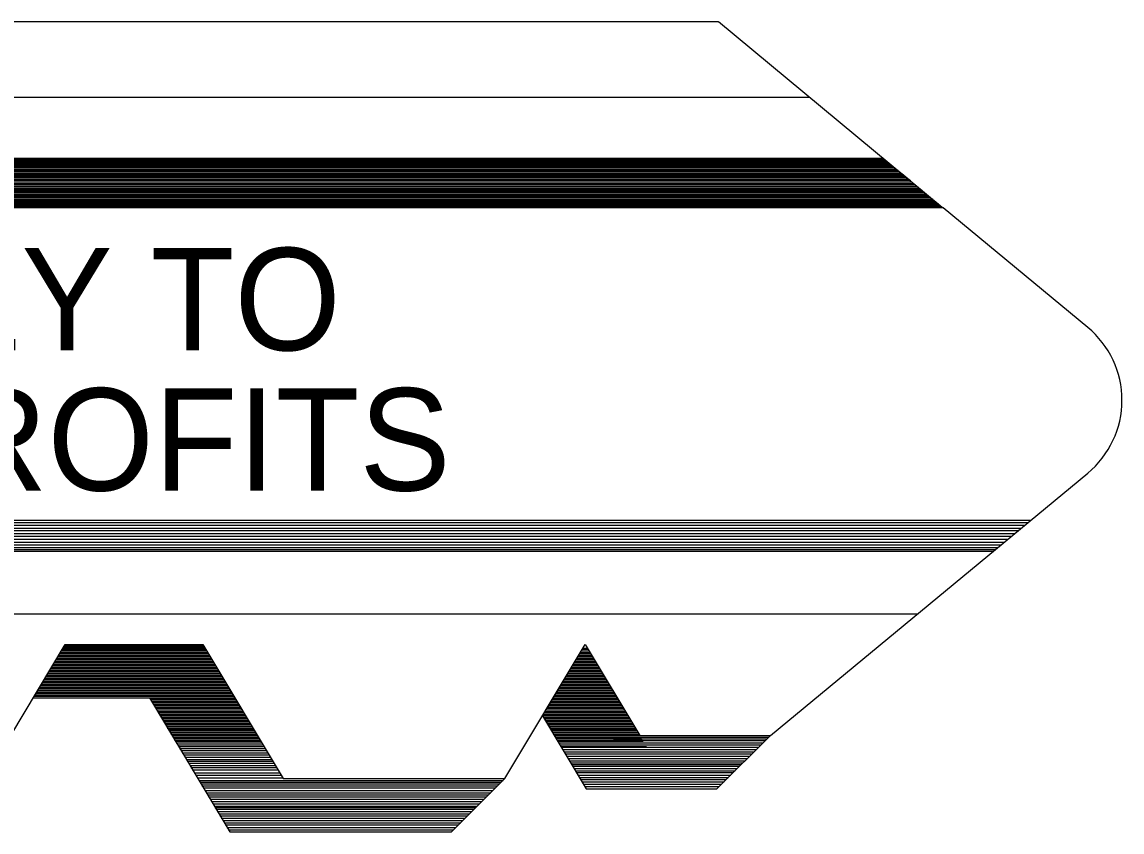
# Model space of a CAD drawing. Extents: x 22369.6 to 22389.4, y 22369.6 to 22386.
# Drawn here: x 22370.7398 to 22370.9821, y 22370.1065 to 22370.2849 of the extents above; entities that cross this region are included whole.
import ezdxf

# ---------------------------------------------------------------- set-up
doc = ezdxf.new("R2010")
doc.units = 0
for name, color, linetype in [('Level 1', 7, 'Continuous'), ('Level 10', 7, 'Continuous'), ('Level 2', 7, 'Continuous'), ('Level 7', 7, 'Continuous')]:
    doc.layers.add(name, color=color, linetype=linetype)

msp = doc.modelspace()

# ---------------------------------------------------------------- linework, layer by layer
at = {"layer": 'Level 1'}
for p, q in [((22370.94255, 22370.24411), (22370.89326, 22370.28495)), ((22370.93343, 22370.25165), (22370.9333, 22370.25178)), ((22370.93363, 22370.25149), (22370.93343, 22370.25165)), ((22370.93493, 22370.2504), (22370.93363, 22370.25149)), ((22370.93551, 22370.24995), (22370.93493, 22370.2504)), ((22370.94272, 22370.24399), (22370.94255, 22370.24411))]:
    msp.add_line(p, q, dxfattribs=at)
at = {"layer": 'Level 10'}
msp.add_line((22370.91334, 22370.26828), (22370.55284, 22370.26828), dxfattribs=at)
at = {"layer": 'Level 2'}
for p, q in [((22370.92955, 22370.25486), (22370.55284, 22370.25486)), ((22370.92988, 22370.25461), (22370.55284, 22370.25461)), ((22370.93018, 22370.25436), (22370.55284, 22370.25436)), ((22370.93051, 22370.25407), (22370.55284, 22370.25407)), ((22370.93088, 22370.25378), (22370.55284, 22370.25378)), ((22370.93122, 22370.25349), (22370.55284, 22370.25349)), ((22370.93163, 22370.25315), (22370.55284, 22370.25315)), ((22370.93197, 22370.25286), (22370.55284, 22370.25286)), ((22370.93238, 22370.25253), (22370.55284, 22370.25253)), ((22370.9328, 22370.2522), (22370.55284, 22370.2522)), ((22370.93313, 22370.2519), (22370.55284, 22370.2519)), ((22370.93351, 22370.25157), (22370.55284, 22370.25157)), ((22370.93397, 22370.25124), (22370.55284, 22370.25124)), ((22370.9343, 22370.25095), (22370.55284, 22370.25095)), ((22370.93463, 22370.25065), (22370.55284, 22370.25065)), ((22370.93505, 22370.25032), (22370.55284, 22370.25032)), ((22370.93547, 22370.24999), (22370.55284, 22370.24999)), ((22370.93584, 22370.24965), (22370.55284, 22370.24965)), ((22370.9363, 22370.24928), (22370.55284, 22370.24928)), ((22370.93668, 22370.24899), (22370.55284, 22370.24899)), ((22370.93705, 22370.24865), (22370.55284, 22370.24865)), ((22370.93751, 22370.24828), (22370.55284, 22370.24828)), ((22370.93793, 22370.24795), (22370.55284, 22370.24795)), ((22370.93822, 22370.2477), (22370.55284, 22370.2477)), ((22370.93863, 22370.24736), (22370.55284, 22370.24736)), ((22370.93901, 22370.24703), (22370.55284, 22370.24703)), ((22370.93938, 22370.24674), (22370.55284, 22370.24674)), ((22370.93972, 22370.24645), (22370.55284, 22370.24645)), ((22370.94005, 22370.2462), (22370.55284, 22370.2462)), ((22370.94051, 22370.24582), (22370.55284, 22370.24582)), ((22370.9408, 22370.24557), (22370.55284, 22370.24557)), ((22370.94113, 22370.24528), (22370.55284, 22370.24528)), ((22370.94143, 22370.24503), (22370.55284, 22370.24503)), ((22370.94176, 22370.24478), (22370.55284, 22370.24478)), ((22370.94201, 22370.24457), (22370.55284, 22370.24457)), ((22370.9423, 22370.24432), (22370.55284, 22370.24432)), ((22370.94251, 22370.24415), (22370.55284, 22370.24415)), ((22370.94272, 22370.24399), (22370.55284, 22370.24399)), ((22370.96201, 22370.17515), (22370.55284, 22370.17515)), ((22370.96134, 22370.17461), (22370.55284, 22370.17461)), ((22370.96063, 22370.17403), (22370.55284, 22370.17403)), ((22370.95984, 22370.17336), (22370.55284, 22370.17336)), ((22370.95918, 22370.17282), (22370.55284, 22370.17282)), ((22370.95838, 22370.17215), (22370.55284, 22370.17215)), ((22370.95768, 22370.17157), (22370.55284, 22370.17157)), ((22370.95693, 22370.17095), (22370.55284, 22370.17095)), ((22370.95609, 22370.17028), (22370.55284, 22370.17028)), ((22370.95534, 22370.16965), (22370.55284, 22370.16965)), ((22370.95463, 22370.16907), (22370.55284, 22370.16907)), ((22370.95413, 22370.16865), (22370.55284, 22370.16865)), ((22370.95368, 22370.16828), (22370.55284, 22370.16828)), ((22370.93701, 22370.15449), (22370.55284, 22370.15449)), ((22370.74863, 22370.1467), (22370.7803, 22370.1467)), ((22370.7488, 22370.14699), (22370.78013, 22370.14699)), ((22370.74897, 22370.14728), (22370.77997, 22370.14728)), ((22370.74913, 22370.14753), (22370.7798, 22370.14753)), ((22370.86322, 22370.14674), (22370.86455, 22370.14674)), ((22370.86338, 22370.14699), (22370.86438, 22370.14699)), ((22370.74726, 22370.1444), (22370.78168, 22370.1444)), ((22370.74747, 22370.14474), (22370.78147, 22370.14474)), ((22370.74763, 22370.14507), (22370.78126, 22370.14507)), ((22370.74784, 22370.1454), (22370.78109, 22370.1454)), ((22370.74805, 22370.14574), (22370.78088, 22370.14574)), ((22370.74826, 22370.14607), (22370.78068, 22370.14607)), ((22370.74847, 22370.1464), (22370.78047, 22370.1464)), ((22370.86184, 22370.1444), (22370.86593, 22370.1444)), ((22370.86205, 22370.14474), (22370.86572, 22370.14474)), ((22370.86222, 22370.14507), (22370.86551, 22370.14507)), ((22370.86243, 22370.1454), (22370.86534, 22370.1454)), ((22370.86263, 22370.14574), (22370.86513, 22370.14574)), ((22370.86284, 22370.14607), (22370.86493, 22370.14607)), ((22370.86305, 22370.1464), (22370.86472, 22370.1464)), ((22370.74584, 22370.14207), (22370.78309, 22370.14207)), ((22370.74605, 22370.1424), (22370.78288, 22370.1424)), ((22370.74626, 22370.14274), (22370.78268, 22370.14274)), ((22370.74647, 22370.14307), (22370.78247, 22370.14307)), ((22370.74668, 22370.1434), (22370.78226, 22370.1434)), ((22370.74684, 22370.14374), (22370.78209, 22370.14374)), ((22370.74705, 22370.14407), (22370.78188, 22370.14407)), ((22370.86047, 22370.14207), (22370.86734, 22370.14207)), ((22370.86068, 22370.1424), (22370.86713, 22370.1424)), ((22370.86088, 22370.14274), (22370.86693, 22370.14274)), ((22370.86109, 22370.14307), (22370.86672, 22370.14307)), ((22370.86122, 22370.1434), (22370.86651, 22370.1434)), ((22370.86143, 22370.14374), (22370.86634, 22370.14374)), ((22370.86163, 22370.14407), (22370.86613, 22370.14407)), ((22370.74447, 22370.13974), (22370.78447, 22370.13974)), ((22370.74468, 22370.14007), (22370.78426, 22370.14007)), ((22370.74484, 22370.1404), (22370.78405, 22370.1404)), ((22370.74505, 22370.14074), (22370.78388, 22370.14074)), ((22370.74526, 22370.14107), (22370.78368, 22370.14107)), ((22370.74547, 22370.1414), (22370.78347, 22370.1414)), ((22370.74568, 22370.14174), (22370.78326, 22370.14174)), ((22370.85905, 22370.13974), (22370.86872, 22370.13974)), ((22370.85926, 22370.14007), (22370.86851, 22370.14007)), ((22370.85943, 22370.1404), (22370.8683, 22370.1404)), ((22370.85963, 22370.14074), (22370.86813, 22370.14074)), ((22370.85984, 22370.14107), (22370.86793, 22370.14107)), ((22370.86005, 22370.1414), (22370.86772, 22370.1414)), ((22370.86026, 22370.14174), (22370.86751, 22370.14174)), ((22370.74288, 22370.13707), (22370.78605, 22370.13707)), ((22370.74305, 22370.1374), (22370.78588, 22370.1374)), ((22370.74326, 22370.13774), (22370.78568, 22370.13774)), ((22370.74347, 22370.13807), (22370.78547, 22370.13807)), ((22370.74368, 22370.1384), (22370.78526, 22370.1384)), ((22370.74384, 22370.13874), (22370.78505, 22370.13874)), ((22370.74405, 22370.13907), (22370.78488, 22370.13907)), ((22370.74426, 22370.1394), (22370.78468, 22370.1394)), ((22370.85751, 22370.13707), (22370.8703, 22370.13707)), ((22370.85772, 22370.1374), (22370.87013, 22370.1374)), ((22370.85784, 22370.13774), (22370.86993, 22370.13774)), ((22370.85805, 22370.13807), (22370.86972, 22370.13807)), ((22370.85826, 22370.1384), (22370.86951, 22370.1384)), ((22370.85843, 22370.13874), (22370.8693, 22370.13874)), ((22370.85863, 22370.13907), (22370.86913, 22370.13907)), ((22370.85884, 22370.1394), (22370.86893, 22370.1394)), ((22370.74226, 22370.13607), (22370.78668, 22370.13607)), ((22370.74226, 22370.13603), (22370.76784, 22370.13603)), ((22370.74247, 22370.1364), (22370.78647, 22370.1364)), ((22370.74268, 22370.13674), (22370.78626, 22370.13674)), ((22370.76784, 22370.13603), (22370.78555, 22370.10649)), ((22370.76801, 22370.13574), (22370.78684, 22370.13574)), ((22370.76822, 22370.1354), (22370.78705, 22370.1354)), ((22370.76843, 22370.13507), (22370.78726, 22370.13507)), ((22370.76863, 22370.13474), (22370.78747, 22370.13474)), ((22370.85605, 22370.13474), (22370.87172, 22370.13474)), ((22370.85626, 22370.13507), (22370.87151, 22370.13507)), ((22370.85647, 22370.1354), (22370.8713, 22370.1354)), ((22370.85668, 22370.13574), (22370.87109, 22370.13574)), ((22370.85688, 22370.13607), (22370.87093, 22370.13607)), ((22370.85709, 22370.1364), (22370.87072, 22370.1364)), ((22370.8573, 22370.13674), (22370.87051, 22370.13674)), ((22370.7688, 22370.1344), (22370.78768, 22370.1344)), ((22370.76901, 22370.13407), (22370.78784, 22370.13407)), ((22370.76922, 22370.13374), (22370.78805, 22370.13374)), ((22370.76943, 22370.1334), (22370.78826, 22370.1334)), ((22370.76963, 22370.13307), (22370.78847, 22370.13307)), ((22370.7698, 22370.13274), (22370.78863, 22370.13274)), ((22370.77001, 22370.1324), (22370.78884, 22370.1324)), ((22370.85463, 22370.1324), (22370.87309, 22370.1324)), ((22370.85484, 22370.13274), (22370.87288, 22370.13274)), ((22370.85505, 22370.13307), (22370.87272, 22370.13307)), ((22370.85526, 22370.1334), (22370.87251, 22370.1334)), ((22370.85543, 22370.13374), (22370.8723, 22370.13374)), ((22370.85563, 22370.13407), (22370.87209, 22370.13407)), ((22370.85584, 22370.1344), (22370.87193, 22370.1344)), ((22370.77022, 22370.13207), (22370.78905, 22370.13207)), ((22370.77043, 22370.13174), (22370.78926, 22370.13174)), ((22370.77063, 22370.1314), (22370.78947, 22370.1314)), ((22370.7708, 22370.13107), (22370.78963, 22370.13107)), ((22370.77101, 22370.13074), (22370.78984, 22370.13074)), ((22370.77122, 22370.1304), (22370.78997, 22370.1304)), ((22370.77143, 22370.13007), (22370.79018, 22370.13007)), ((22370.77159, 22370.12974), (22370.79038, 22370.12974)), ((22370.85447, 22370.13207), (22370.86409, 22370.11599)), ((22370.85447, 22370.13207), (22370.8733, 22370.13207)), ((22370.85468, 22370.13174), (22370.87351, 22370.13174)), ((22370.85488, 22370.1314), (22370.87372, 22370.1314)), ((22370.85505, 22370.13107), (22370.87388, 22370.13107)), ((22370.85526, 22370.13074), (22370.87409, 22370.13074)), ((22370.85547, 22370.1304), (22370.87422, 22370.1304)), ((22370.85568, 22370.13007), (22370.87443, 22370.13007)), ((22370.85584, 22370.12974), (22370.87463, 22370.12974)), ((22370.7718, 22370.1294), (22370.79059, 22370.1294)), ((22370.77201, 22370.12907), (22370.7908, 22370.12907)), ((22370.77222, 22370.12874), (22370.79101, 22370.12874)), ((22370.77243, 22370.1284), (22370.79122, 22370.1284)), ((22370.77259, 22370.12807), (22370.79143, 22370.12807)), ((22370.7728, 22370.12774), (22370.79163, 22370.12774)), ((22370.77301, 22370.1274), (22370.79184, 22370.1274)), ((22370.85605, 22370.1294), (22370.87484, 22370.1294)), ((22370.85626, 22370.12907), (22370.87505, 22370.12907)), ((22370.85647, 22370.12874), (22370.87526, 22370.12874)), ((22370.85668, 22370.1284), (22370.87547, 22370.1284)), ((22370.85684, 22370.12807), (22370.87568, 22370.12807)), ((22370.85705, 22370.12774), (22370.87588, 22370.12774)), ((22370.85726, 22370.1274), (22370.87609, 22370.1274)), ((22370.87013, 22370.12736), (22370.90426, 22370.12736)), ((22370.89288, 22370.11599), (22370.90468, 22370.12778)), ((22370.77318, 22370.12715), (22370.79201, 22370.12715)), ((22370.77334, 22370.12682), (22370.79218, 22370.12682)), ((22370.77355, 22370.12649), (22370.79238, 22370.12649)), ((22370.77376, 22370.12611), (22370.79263, 22370.12611)), ((22370.77401, 22370.1257), (22370.79288, 22370.1257)), ((22370.77426, 22370.12532), (22370.79309, 22370.12532)), ((22370.85743, 22370.12715), (22370.87626, 22370.12715)), ((22370.85759, 22370.12682), (22370.87643, 22370.12682)), ((22370.8578, 22370.12649), (22370.87663, 22370.12649)), ((22370.85801, 22370.12611), (22370.87688, 22370.12611)), ((22370.85826, 22370.1257), (22370.87713, 22370.1257)), ((22370.85851, 22370.12532), (22370.87734, 22370.12532)), ((22370.85863, 22370.12515), (22370.90205, 22370.12515)), ((22370.87013, 22370.12699), (22370.90388, 22370.12699)), ((22370.87013, 22370.12661), (22370.90351, 22370.12661)), ((22370.87013, 22370.12615), (22370.90305, 22370.12615)), ((22370.87013, 22370.1257), (22370.90259, 22370.1257)), ((22370.77451, 22370.12486), (22370.79338, 22370.12486)), ((22370.77476, 22370.12445), (22370.79359, 22370.12445)), ((22370.77509, 22370.12395), (22370.79393, 22370.12395)), ((22370.77534, 22370.12349), (22370.79418, 22370.12349)), ((22370.77563, 22370.12299), (22370.79447, 22370.12299)), ((22370.77593, 22370.12249), (22370.7948, 22370.12249)), ((22370.85893, 22370.12465), (22370.90155, 22370.12465)), ((22370.85922, 22370.12415), (22370.90105, 22370.12415)), ((22370.85951, 22370.1237), (22370.90059, 22370.1237)), ((22370.8598, 22370.1232), (22370.90009, 22370.1232)), ((22370.86009, 22370.1227), (22370.89959, 22370.1227)), ((22370.77618, 22370.12207), (22370.79505, 22370.12207)), ((22370.77643, 22370.12165), (22370.7953, 22370.12165)), ((22370.77676, 22370.12115), (22370.79559, 22370.12115)), ((22370.77701, 22370.1207), (22370.79584, 22370.1207)), ((22370.7773, 22370.1202), (22370.79613, 22370.1202)), ((22370.86038, 22370.1222), (22370.89909, 22370.1222)), ((22370.86072, 22370.1217), (22370.89859, 22370.1217)), ((22370.86088, 22370.12136), (22370.89826, 22370.12136)), ((22370.86113, 22370.12099), (22370.89788, 22370.12099)), ((22370.86143, 22370.12049), (22370.89738, 22370.12049)), ((22370.77772, 22370.11953), (22370.79655, 22370.11953)), ((22370.77805, 22370.11899), (22370.79688, 22370.11899)), ((22370.77838, 22370.1184), (22370.79722, 22370.1184)), ((22370.77872, 22370.11786), (22370.84576, 22370.11786)), ((22370.83438, 22370.10649), (22370.84618, 22370.11828)), ((22370.86172, 22370.11999), (22370.89688, 22370.11999)), ((22370.86197, 22370.11957), (22370.89647, 22370.11957)), ((22370.8623, 22370.11903), (22370.89593, 22370.11903)), ((22370.86259, 22370.11853), (22370.89543, 22370.11853)), ((22370.86293, 22370.11803), (22370.89493, 22370.11803)), ((22370.77893, 22370.11749), (22370.84538, 22370.11749)), ((22370.77918, 22370.11711), (22370.84501, 22370.11711)), ((22370.77943, 22370.11665), (22370.84455, 22370.11665)), ((22370.77972, 22370.1162), (22370.84409, 22370.1162)), ((22370.78005, 22370.11565), (22370.84355, 22370.11565)), ((22370.86318, 22370.11757), (22370.89447, 22370.11757)), ((22370.86355, 22370.11699), (22370.89388, 22370.11699)), ((22370.86384, 22370.11649), (22370.89338, 22370.11649)), ((22370.86409, 22370.11599), (22370.89288, 22370.11599)), ((22370.78034, 22370.11515), (22370.84305, 22370.11515)), ((22370.78063, 22370.11465), (22370.84255, 22370.11465)), ((22370.78088, 22370.1142), (22370.84209, 22370.1142)), ((22370.78122, 22370.1137), (22370.84159, 22370.1137)), ((22370.78151, 22370.1132), (22370.84109, 22370.1132)), ((22370.7818, 22370.1127), (22370.84059, 22370.1127)), ((22370.78209, 22370.1122), (22370.84009, 22370.1122)), ((22370.7823, 22370.11186), (22370.83976, 22370.11186)), ((22370.78251, 22370.11149), (22370.83938, 22370.11149)), ((22370.7828, 22370.11099), (22370.83888, 22370.11099)), ((22370.78313, 22370.11049), (22370.83838, 22370.11049)), ((22370.78338, 22370.11007), (22370.83797, 22370.11007)), ((22370.78368, 22370.10953), (22370.83743, 22370.10953)), ((22370.78401, 22370.10903), (22370.83693, 22370.10903)), ((22370.7843, 22370.10853), (22370.83643, 22370.10853)), ((22370.78455, 22370.10807), (22370.83597, 22370.10807)), ((22370.78493, 22370.10749), (22370.83538, 22370.10749)), ((22370.78522, 22370.10699), (22370.83488, 22370.10699)), ((22370.78555, 22370.10649), (22370.83438, 22370.10649))]:
    msp.add_line(p, q, dxfattribs=at)
at = {"layer": 'Level 7'}
for p, q in [((22370.89318, 22370.28495), (22370.55284, 22370.28495)), ((22370.97459, 22370.21765), (22370.94272, 22370.24399)), ((22370.90468, 22370.12778), (22370.97459, 22370.18557)), ((22370.7373, 22370.12778), (22370.7493, 22370.14782)), ((22370.7493, 22370.14782), (22370.77963, 22370.14782)), ((22370.77963, 22370.14782), (22370.79734, 22370.11828)), ((22370.84618, 22370.11828), (22370.86388, 22370.14782)), ((22370.86388, 22370.14782), (22370.87588, 22370.12778)), ((22370.87588, 22370.12778), (22370.90468, 22370.12778)), ((22370.79734, 22370.11828), (22370.84618, 22370.11828))]:
    msp.add_line(p, q, dxfattribs=at)
msp.add_arc((22370.96131, 22370.2016), 0.02083, 309.5794, 50.3991, dxfattribs=at)

# ---------------------------------------------------------------- texts
at = {"layer": 'Level 2'}
for s, p in [('YOUR KEY TO', (22370.60384, 22370.21261)), ('HIGHER PROFITS', (22370.57776, 22370.1817))]:
    msp.add_text(s, height=0.0225623, dxfattribs=at).set_placement(p)

doc.saveas('drawing.dxf')
